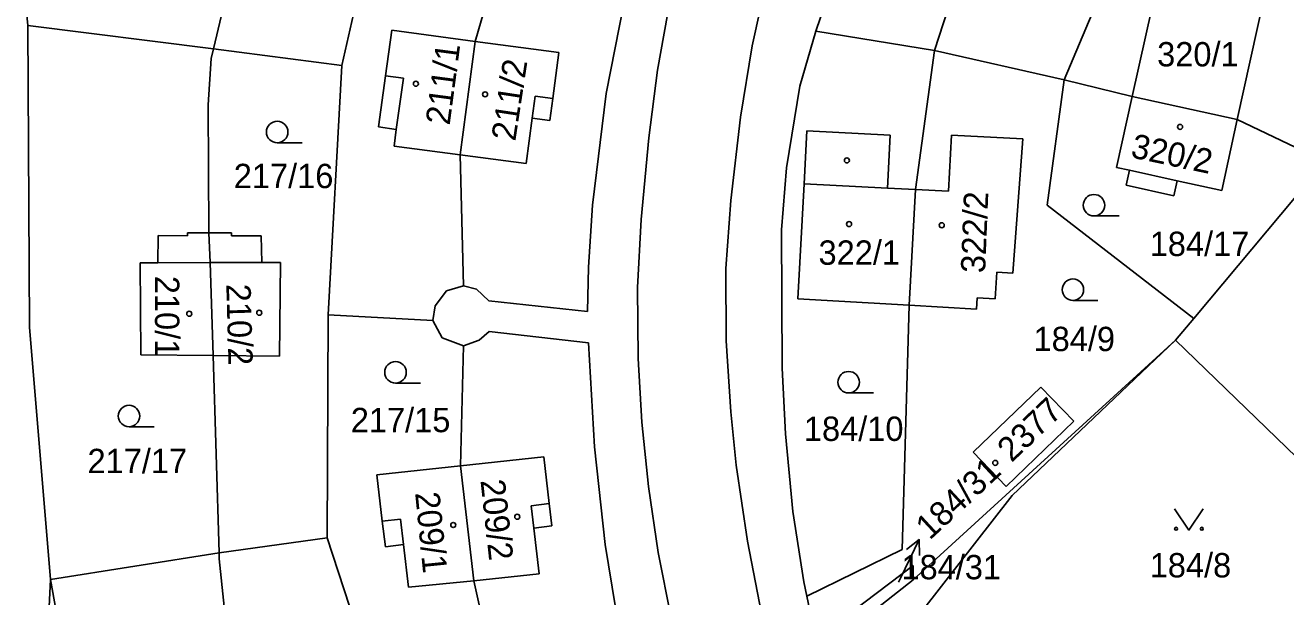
# Model space of a CAD drawing. Extents: x -735249 to -729401, y -1124843 to -1121828.
# Drawn here: x -733685.2 to -733597.2, y -1123872.9 to -1123833 of the extents above; entities that cross this region are included whole.
import ezdxf

# ---------------------------------------------------------------- set-up
doc = ezdxf.new("R2010")
doc.units = 0
for name, color, linetype in [('Vrstva 1', 7, 'Continuous'), ('Vrstva 16', 7, 'Continuous'), ('Vrstva 18', 7, 'Continuous'), ('Vrstva 19', 7, 'Continuous'), ('Vrstva 25', 7, 'Continuous'), ('Vrstva 4', 7, 'Continuous')]:
    doc.layers.add(name, color=color, linetype=linetype)

msp = doc.modelspace()

# ---------------------------------------------------------------- linework, layer by layer
at = {"layer": 'Vrstva 1'}
for points in [[(-733612.63, -1123836.76), (-733605.53, -1123819.86)], [(-733659.7, -1123820.89), (-733663.07, -1123835.77)], [(-733669.03, -1123821.94), (-733672.02, -1123834.6)], [(-733653.75, -1123834.09), (-733650.64, -1123823.33)], [(-733626.88, -1123824.27), (-733629.98, -1123833.37)], [(-733642.18, -1123825.3), (-733644.62, -1123837.73)], [(-733618.65, -1123825.32), (-733621.69, -1123834.71)], [(-733634.43, -1123834.4), (-733633.22, -1123828.89)], [(-733607.89, -1123837.93), (-733606.04, -1123829.57)], [(-733684.98, -1123832.98), (-733685.17, -1123830.99)], [(-733640.1, -1123830.91), (-733641.02, -1123836.1)], [(-733598.71, -1123831.08), (-733600.56, -1123839.54)], [(-733684.87, -1123854.04), (-733684.98, -1123832.98)], [(-733684.98, -1123832.98), (-733672.02, -1123834.6)], [(-733659.58, -1123833.31), (-733660.03, -1123836.48)], [(-733659.58, -1123833.31), (-733653.75, -1123834.09)], [(-733629.98, -1123833.37), (-733631.1, -1123837.2)], [(-733629.98, -1123833.37), (-733621.69, -1123834.71)], [(-733672.18, -1123835.28), (-733672.02, -1123834.6)], [(-733672.02, -1123834.6), (-733663.07, -1123835.77)], [(-733653.75, -1123834.09), (-733654.8, -1123842.01)], [(-733647.91, -1123834.86), (-733653.75, -1123834.09)], [(-733634.43, -1123834.4), (-733635.24, -1123839.37)], [(-733623.01, -1123844.43), (-733621.69, -1123834.71)], [(-733621.69, -1123834.71), (-733612.63, -1123836.76)], [(-733672.39, -1123838.52), (-733672.18, -1123835.28)], [(-733647.91, -1123834.86), (-733648.34, -1123838.07)], [(-733663.07, -1123835.77), (-733664.02, -1123853.17)], [(-733660.03, -1123836.48), (-733660.51, -1123840.06)], [(-733641.02, -1123836.1), (-733641.63, -1123840.82)], [(-733631.1, -1123837.2), (-733632.02, -1123842.9)], [(-733612.63, -1123836.76), (-733613.82, -1123845.51)], [(-733607.89, -1123837.93), (-733612.63, -1123836.76)], [(-733648.34, -1123838.07), (-733648.54, -1123839.61)], [(-733644.62, -1123837.73), (-733645.56, -1123845.52)], [(-733607.89, -1123837.93), (-733608.99, -1123842.88)], [(-733600.56, -1123839.54), (-733607.89, -1123837.93)], [(-733672.34, -1123847.45), (-733672.39, -1123838.52)], [(-733660.51, -1123840.06), (-733659.27, -1123840.23)], [(-733649.77, -1123839.44), (-733650.19, -1123842.62)], [(-733648.54, -1123839.61), (-733649.77, -1123839.44)], [(-733635.92, -1123845.19), (-733635.24, -1123839.37)], [(-733601.64, -1123844.49), (-733600.56, -1123839.54)], [(-733600.56, -1123839.54), (-733594.41, -1123842.47)], [(-733659.27, -1123840.23), (-733659.41, -1123841.4)], [(-733641.63, -1123840.82), (-733642.18, -1123846.51)], [(-733630.6, -1123840.32), (-733630.8, -1123844.03)], [(-733630.6, -1123840.32), (-733624.78, -1123840.64)], [(-733624.97, -1123844.33), (-733624.78, -1123840.64)], [(-733620.51, -1123840.63), (-733620.71, -1123844.55)], [(-733620.51, -1123840.63), (-733615.53, -1123840.89)], [(-733615.53, -1123840.89), (-733616.23, -1123850.26)], [(-733659.41, -1123841.4), (-733654.8, -1123842.01)], [(-733650.19, -1123842.62), (-733654.8, -1123842.01)], [(-733654.8, -1123842.01), (-733654.57, -1123851.16)], [(-733603.6, -1123853.43), (-733594.41, -1123842.47)], [(-733632.02, -1123842.9), (-733632.38, -1123847.23)], [(-733608.99, -1123842.88), (-733608.09, -1123843.08)], [(-733608.09, -1123843.08), (-733608.32, -1123844.13)], [(-733631.24, -1123852.05), (-733630.8, -1123844.03)], [(-733624.97, -1123844.33), (-733623.01, -1123844.43)], [(-733623.01, -1123844.43), (-733623.46, -1123852.51)], [(-733620.71, -1123844.55), (-733623.01, -1123844.43)], [(-733608.32, -1123844.13), (-733604.98, -1123844.86)], [(-733604.98, -1123844.86), (-733604.75, -1123843.81)], [(-733604.75, -1123843.81), (-733601.64, -1123844.49)], [(-733635.92, -1123845.19), (-733636.27, -1123849.95)], [(-733645.56, -1123845.52), (-733645.85, -1123849.85)], [(-733613.82, -1123845.51), (-733603.6, -1123853.43)], [(-733642.18, -1123846.51), (-733642.43, -1123851.27)], [(-733675.89, -1123847.64), (-733675.91, -1123849.54)], [(-733675.89, -1123847.64), (-733673.84, -1123847.65)], [(-733673.84, -1123847.45), (-733672.34, -1123847.45)], [(-733673.84, -1123847.65), (-733673.84, -1123847.45)], [(-733672.34, -1123847.45), (-733670.76, -1123847.45)], [(-733672.34, -1123847.45), (-733672.27, -1123849.53)], [(-733670.76, -1123847.65), (-733670.76, -1123847.45)], [(-733668.7, -1123847.66), (-733670.76, -1123847.65)], [(-733668.7, -1123847.66), (-733668.65, -1123849.52)], [(-733632.38, -1123847.23), (-733632.33, -1123856.91)], [(-733677.1, -1123855.96), (-733677.14, -1123849.54)], [(-733677.14, -1123849.54), (-733675.91, -1123849.54)], [(-733672.05, -1123856.01), (-733672.27, -1123849.53)], [(-733667.36, -1123849.52), (-733668.65, -1123849.52)], [(-733667.36, -1123849.52), (-733667.41, -1123856.06)], [(-733645.92, -1123852.95), (-733645.85, -1123849.85)], [(-733636.23, -1123854.99), (-733636.27, -1123849.95)], [(-733617.45, -1123852.06), (-733617.34, -1123850.2)], [(-733617.34, -1123850.2), (-733616.23, -1123850.26)], [(-733655.76, -1123851.5), (-733656.54, -1123852.54)], [(-733654.57, -1123851.16), (-733655.76, -1123851.5)], [(-733653.66, -1123851.38), (-733654.57, -1123851.16)], [(-733652.81, -1123852.19), (-733653.66, -1123851.38)], [(-733642.43, -1123851.27), (-733642.39, -1123856.22)], [(-733645.92, -1123852.95), (-733652.81, -1123852.19)], [(-733631.24, -1123852.05), (-733623.46, -1123852.51)], [(-733618.76, -1123852.79), (-733618.71, -1123851.98)], [(-733618.71, -1123851.98), (-733617.45, -1123852.06)], [(-733664.08, -1123868.74), (-733664.02, -1123853.17)], [(-733664.02, -1123853.17), (-733656.72, -1123853.57)], [(-733656.54, -1123852.54), (-733656.72, -1123853.57)], [(-733623.96, -1123869.56), (-733623.46, -1123852.51)], [(-733618.76, -1123852.79), (-733623.46, -1123852.51)], [(-733683.4, -1123871.65), (-733684.87, -1123854.04)], [(-733656.72, -1123853.57), (-733656.06, -1123854.78)], [(-733604.88, -1123854.95), (-733603.6, -1123853.43)], [(-733656.06, -1123854.78), (-733654.57, -1123855.34)], [(-733654.57, -1123855.34), (-733653.47, -1123854.95)], [(-733653.47, -1123854.95), (-733652.78, -1123854.33)], [(-733652.78, -1123854.33), (-733645.84, -1123855.12)], [(-733635.92, -1123859.95), (-733636.23, -1123854.99)], [(-733623.18, -1123871.67), (-733604.88, -1123854.95)], [(-733604.88, -1123854.95), (-733616.27, -1123865.79)], [(-733590.06, -1123869.25), (-733604.88, -1123854.95)], [(-733654.57, -1123855.34), (-733654.79, -1123863.73)], [(-733645.84, -1123855.12), (-733645.44, -1123862.4)], [(-733677.1, -1123855.96), (-733672.05, -1123856.01)], [(-733667.41, -1123856.06), (-733672.05, -1123856.01)], [(-733672.05, -1123856.01), (-733671.64, -1123869.79)], [(-733642.39, -1123856.22), (-733642.13, -1123860.67)], [(-733632.33, -1123856.91), (-733632.1, -1123861.49)], [(-733618.99, -1123862.76), (-733614.27, -1123858.22)], [(-733614.27, -1123858.22), (-733611.96, -1123860.61)], [(-733635.55, -1123863.67), (-733635.92, -1123859.95)], [(-733642.13, -1123860.67), (-733641.67, -1123865.15)], [(-733611.96, -1123860.61), (-733616.68, -1123865.16)], [(-733632.1, -1123861.49), (-733631.58, -1123866.9)], [(-733645.44, -1123862.4), (-733644.69, -1123869.2)], [(-733616.68, -1123865.16), (-733618.99, -1123862.76)], [(-733660.62, -1123864.35), (-733654.79, -1123863.73)], [(-733648.96, -1123863.1), (-733654.79, -1123863.73)], [(-733653.85, -1123871.74), (-733654.79, -1123863.73)], [(-733648.96, -1123863.1), (-733648.59, -1123866.36)], [(-733634.75, -1123868.99), (-733635.55, -1123863.67)], [(-733660.24, -1123867.59), (-733660.62, -1123864.35)], [(-733640.99, -1123869.77), (-733641.67, -1123865.15)], [(-733648.59, -1123866.36), (-733648.4, -1123867.91)], [(-733616.27, -1123865.79), (-733622.6, -1123873.91)], [(-733631.58, -1123866.9), (-733630.82, -1123871.82)], [(-733660.03, -1123869.37), (-733660.24, -1123867.59)], [(-733648.4, -1123867.91), (-733649.67, -1123868.06)], [(-733649.67, -1123868.06), (-733649.29, -1123871.27)], [(-733671.64, -1123869.79), (-733664.08, -1123868.74)], [(-733664.08, -1123868.74), (-733658.99, -1123884.35)], [(-733633.76, -1123874.03), (-733634.75, -1123868.99)], [(-733671.64, -1123869.79), (-733683.4, -1123871.65)], [(-733671.62, -1123870.21), (-733671.64, -1123869.79)], [(-733658.76, -1123869.22), (-733660.03, -1123869.37)], [(-733658.41, -1123872.2), (-733658.76, -1123869.22)], [(-733644.69, -1123869.2), (-733643.96, -1123873.61)], [(-733640.99, -1123869.77), (-733640.08, -1123874.32)], [(-733630.61, -1123872.81), (-733623.96, -1123869.56)], [(-733671.28, -1123873.55), (-733671.62, -1123870.21)], [(-733629.97, -1123875.81), (-733623.19, -1123870.68)], [(-733623.19, -1123870.68), (-733623.18, -1123871.67)], [(-733683.59, -1123875.45), (-733683.4, -1123871.65)], [(-733680.69, -1123886.9), (-733683.4, -1123871.65)], [(-733658.41, -1123872.2), (-733653.85, -1123871.74)], [(-733649.29, -1123871.27), (-733653.85, -1123871.74)], [(-733651.45, -1123882.54), (-733653.85, -1123871.74)], [(-733629.75, -1123876.85), (-733623.18, -1123871.67)], [(-733630.82, -1123871.82), (-733630.61, -1123872.81)], [(-733629.97, -1123875.81), (-733630.61, -1123872.81)]]:
    msp.add_lwpolyline(points, dxfattribs=at)
at = {"layer": 'Vrstva 16'}
msp.add_lwpolyline([(-733624.2, -1123871.84), (-733624.07, -1123871.57)], dxfattribs=at)
at = {"layer": 'Vrstva 25'}
for points in [[(-733667.58, -1123841.16), (-733665.83, -1123841.16)], [(-733610.56, -1123846.27), (-733608.81, -1123846.27)], [(-733612.03, -1123852.17), (-733610.28, -1123852.17)], [(-733659.32, -1123857.94), (-733657.57, -1123857.94)], [(-733627.69, -1123858.63), (-733625.94, -1123858.63)], [(-733677.92, -1123860.99), (-733676.17, -1123860.99)], [(-733604.93, -1123866.71), (-733603.93, -1123868.21), (-733602.93, -1123866.71)], [(-733624.07, -1123871.57), (-733622.76, -1123868.872)], [(-733623.647, -1123869.553), (-733622.76, -1123868.872), (-733622.747, -1123869.99)]]:
    msp.add_lwpolyline(points, dxfattribs=at)
for centre, radius in [((-733657.9, -1123837.04), 0.175), ((-733653.07, -1123837.78), 0.175), ((-733667.58, -1123840.41), 0.75), ((-733604.55, -1123840.05), 0.175), ((-733627.81, -1123842.39), 0.175), ((-733610.56, -1123845.52), 0.75), ((-733627.66, -1123846.84), 0.175), ((-733621.19, -1123846.92), 0.175), ((-733612.03, -1123851.42), 0.75), ((-733673.72, -1123853.1), 0.175), ((-733668.83, -1123853.03), 0.175), ((-733659.32, -1123857.19), 0.75), ((-733627.69, -1123857.88), 0.75), ((-733677.92, -1123860.24), 0.75), ((-733617.45, -1123863.51), 0.175), ((-733650.82, -1123867.27), 0.175), ((-733655.29, -1123867.85), 0.175), ((-733604.83, -1123868.11), 0.1), ((-733603.03, -1123868.11), 0.1)]:
    msp.add_circle(centre, radius, dxfattribs=at)
at = {"layer": 'Vrstva 4'}
for points in [[(-733660.03, -1123836.48), (-733658.77, -1123836.65)], [(-733658.77, -1123836.65), (-733659.27, -1123840.23)], [(-733649.56, -1123837.9), (-733649.77, -1123839.44)], [(-733648.34, -1123838.07), (-733649.56, -1123837.9)], [(-733608.09, -1123843.08), (-733604.75, -1123843.81)], [(-733630.8, -1123844.03), (-733624.97, -1123844.33)], [(-733675.91, -1123849.54), (-733672.27, -1123849.53)], [(-733672.27, -1123849.53), (-733668.65, -1123849.52)], [(-733648.59, -1123866.36), (-733649.85, -1123866.51)], [(-733649.85, -1123866.51), (-733649.67, -1123868.06)], [(-733660.24, -1123867.59), (-733658.97, -1123867.44)], [(-733658.97, -1123867.44), (-733658.76, -1123869.22)]]:
    msp.add_lwpolyline(points, dxfattribs=at)

# ---------------------------------------------------------------- texts
at = {"layer": 'Vrstva 16'}
msp.add_text('184/31', height=1.7, rotation=42.80034, dxfattribs=at).set_placement((-733622.03, -1123868.948))
at = {"layer": 'Vrstva 18'}
for s, p in [('217/16', (-733670.61, -1123844.33)), ('184/17', (-733606.67, -1123849.07)), ('184/9', (-733614.78, -1123855.71)), ('217/15', (-733662.44, -1123861.37)), ('184/10', (-733630.81, -1123861.98)), ('217/17', (-733680.82, -1123864.23)), ('184/31', (-733624, -1123871.64)), ('184/8', (-733606.67, -1123871.51))]:
    msp.add_text(s, height=1.7, dxfattribs=at).set_placement(p)
at = {"layer": 'Vrstva 19'}
for s, rotation, p in [('211/1', 82.50066, (-733655.542, -1123839.976)), ('211/2', 81.40065, (-733650.957, -1123841.093)), ('320/2', 348.10277, (-733608.064, -1123842.166)), ('322/2', 87.7007, (-733618.161, -1123850.283)), ('210/1', 270.00215, (-733676.111, -1123850.45)), ('210/2', 271.60216, (-733671.135, -1123851.034)), ('2377', 43.50035, (-733616.313, -1123863.528)), ('209/2', 276.2022, (-733653.39, -1123864.737)), ('209/1', 275.70219, (-733657.952, -1123865.609))]:
    msp.add_text(s, height=1.7, rotation=rotation, dxfattribs=at).set_placement(p)
for s, p in [('320/1', (-733606.15, -1123835.83)), ('322/1', (-733629.79, -1123849.68))]:
    msp.add_text(s, height=1.7, dxfattribs=at).set_placement(p)

doc.saveas('drawing.dxf')
